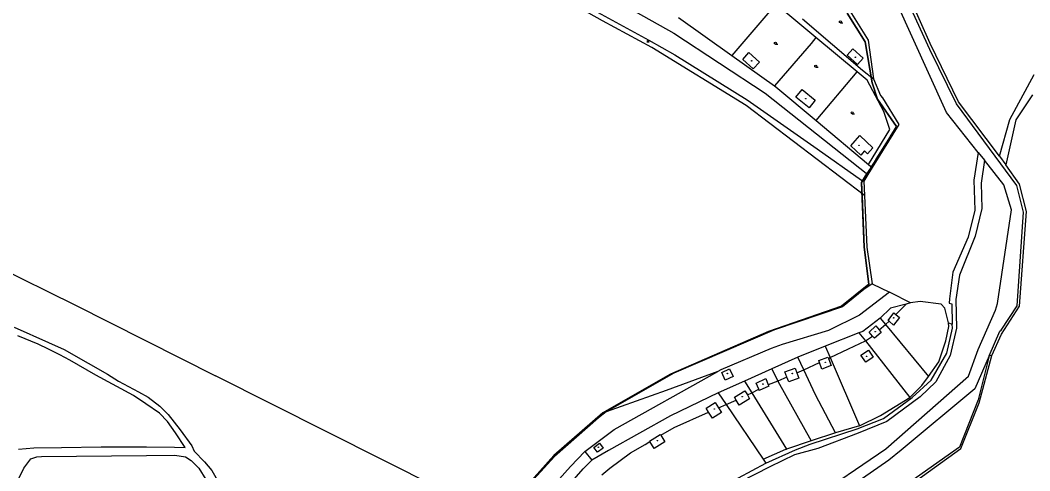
# Model space of a CAD drawing. Extents: x -598233 to -596890, y -1157848 to -1156431.
# Drawn here: x -597625.8 to -597254.7, y -1157150.7 to -1156985.2 of the extents above; entities that cross this region are included whole.
import ezdxf

# ---------------------------------------------------------------- set-up
doc = ezdxf.new("R2010")
doc.units = 0
for name, color, linetype in [('Level 11', 7, 'Continuous'), ('Level 36', 7, 'Continuous'), ('Level 39', 7, 'Continuous'), ('Level 51', 7, 'Continuous'), ('Level 52', 7, 'Continuous'), ('Vrstva 54', 7, 'Continuous'), ('Vrstva 60', 7, 'Continuous')]:
    doc.layers.add(name, color=color, linetype=linetype)

msp = doc.modelspace()

# ---------------------------------------------------------------- linework, layer by layer
at = {"layer": 'Level 11'}
for points in [[(-597627.99, -1157098.01), (-597615.37, -1157103.56), (-597609.66, -1157106.18), (-597600.85, -1157111.18), (-597593.7, -1157115.23), (-597589.65, -1157117.85), (-597582.35, -1157121.66), (-597578.78, -1157123.73), (-597574.49, -1157126.98), (-597571.4, -1157130), (-597567.03, -1157135.63), (-597562.75, -1157141.59), (-597561.79, -1157143.57), (-597557.98, -1157147.46), (-597555.36, -1157150.63), (-597553.38, -1157154.05)], [(-597626.4, -1157142.78), (-597620.77, -1157142.3), (-597610.61, -1157142.14), (-597596, -1157141.98), (-597579.41, -1157141.98), (-597569.1, -1157142.06), (-597565.13, -1157142.14), (-597568.7, -1157136.82), (-597571.64, -1157132.62), (-597574.57, -1157129.52), (-597579.57, -1157126.11), (-597584.1, -1157123.09), (-597597.99, -1157115.55), (-597607.51, -1157110.15), (-597611.16, -1157108.09), (-597615.37, -1157106.03), (-597619.18, -1157104.2), (-597626.64, -1157101.18)], [(-597631.07, -1157163.1), (-597624.4, -1157149.76), (-597621.86, -1157146.27), (-597619.64, -1157145.63), (-597617.9, -1157145.48), (-597579.32, -1157145.16), (-597569, -1157145), (-597565.03, -1157145.63), (-597562.97, -1157146.9), (-597560.11, -1157149.76), (-597557.57, -1157153.89)]]:
    msp.add_lwpolyline(points, dxfattribs=at)
at = {"layer": 'Level 36'}
for p, q in [((-597324.33, -1156986.215), (-597323.455, -1156986.215)), ((-597395.204, -1156993.363), (-597395.204, -1156992.613)), ((-597394.704, -1156993.363), (-597394.704, -1156992.613)), ((-597348.21, -1156994.055), (-597347.335, -1156994.055)), ((-597333.39, -1157002.485), (-597332.515, -1157002.485)), ((-597320.02, -1157019.585), (-597319.145, -1157019.585))]:
    msp.add_line(p, q, dxfattribs=at)
for centre in [(-597324.3301, -1156985.8399), (-597348.2101, -1156993.6799), (-597333.3901, -1157002.1099), (-597320.0201, -1157019.2099)]:
    msp.add_circle(centre, 0.375, dxfattribs=at)
at = {"layer": 'Level 39'}
for centre, radius in [((-597356.93, -1157000.14), 0.09), ((-597356.93, -1157000.14), 0.0398), ((-597318.78, -1156998.8), 0.09), ((-597318.78, -1156998.8), 0.0398), ((-597337.03, -1157014.03), 0.09), ((-597337.03, -1157014.03), 0.0398), ((-597317.4699, -1157031.15), 0.09), ((-597317.4699, -1157031.15), 0.0398), ((-597304.7199, -1157094.55), 0.09), ((-597304.7199, -1157094.55), 0.0398), ((-597311.53, -1157099.62), 0.09), ((-597311.53, -1157099.62), 0.0398), ((-597314.7, -1157108.68), 0.09), ((-597329.83, -1157110.9099), 0.09), ((-597329.83, -1157110.9099), 0.0398), ((-597314.7, -1157108.68), 0.0398), ((-597365.85, -1157115), 0.09), ((-597365.85, -1157115), 0.0398), ((-597342, -1157115), 0.09), ((-597342, -1157115), 0.0398), ((-597352.81, -1157118.9), 0.09), ((-597352.81, -1157118.9), 0.0398), ((-597360.4, -1157123.48), 0.09), ((-597360.4, -1157123.48), 0.0398), ((-597370.62, -1157128.05), 0.09), ((-597370.62, -1157128.05), 0.0398), ((-597413.27, -1157142.07), 0.09), ((-597413.27, -1157142.07), 0.0398), ((-597391.56, -1157139.64), 0.09), ((-597391.56, -1157139.64), 0.0398)]:
    msp.add_circle(centre, radius, dxfattribs=at)
at = {"layer": 'Level 51'}
for points in [[(-597411.76, -1156985.4699), (-597440.8, -1156969.08)], [(-597418.12, -1156971.58), (-597385.48, -1156989.98)], [(-597291.4, -1156995.9699), (-597301.58, -1156973.64)], [(-597421.7, -1156977.9099), (-597394.68, -1156992.55)], [(-597324.48, -1156975.83), (-597314.07, -1156992.58)], [(-597285.28, -1157019.14), (-597303.99, -1156978.12)], [(-597291.28, -1156993.76), (-597299.45, -1156975.52)], [(-597348.08, -1156979.28), (-597364.2199, -1156998.21)], [(-597333.36, -1156991.52), (-597348.08, -1156979.28)], [(-597393.57, -1156995.24), (-597411.76, -1156985.4699)], [(-597383.86, -1156984.2), (-597364.2199, -1156998.21)], [(-597338.28, -1156984.7), (-597316.2199, -1157003.55)], [(-597394.68, -1156992.55), (-597385.1599, -1156997.89)], [(-597385.48, -1156989.98), (-597351.92, -1157012.07)], [(-597333.36, -1156991.52), (-597335.05, -1156993.78)], [(-597318.19, -1157004.13), (-597333.36, -1156991.52)], [(-597314.07, -1156992.58), (-597312.2, -1157006.69)], [(-597359, -1157016.49), (-597393.57, -1156995.24)], [(-597335.05, -1156993.78), (-597348.58, -1157009.36)], [(-597281.6, -1157015.99), (-597291.4, -1156995.9699)], [(-597280.87, -1157015.15), (-597291.28, -1156993.76)], [(-597385.1599, -1156997.89), (-597358.56, -1157014.4699)], [(-597364.2199, -1156998.21), (-597348.58, -1157009.36)], [(-597333.27, -1157022.07), (-597318.19, -1157004.13)], [(-597314.5, -1157007.2), (-597318.19, -1157004.13)], [(-597316.2199, -1157003.55), (-597312.2, -1157006.69)], [(-597316.2199, -1157003.55), (-597312.2, -1157006.69)], [(-597308.35, -1157018.69), (-597314.5, -1157007.2)], [(-597312.2, -1157006.69), (-597309.54, -1157012.92)], [(-597261.99, -1157021.71), (-597253.14, -1157005.11)], [(-597351.92, -1157012.07), (-597314.2, -1157041.88)], [(-597351.92, -1157012.07), (-597314.2, -1157041.88)], [(-597348.58, -1157009.36), (-597348.06, -1157009.74)], [(-597348.06, -1157009.74), (-597333.27, -1157022.07)], [(-597358.56, -1157014.4699), (-597332.89, -1157032.43)], [(-597309.54, -1157012.92), (-597308.88, -1157013.74)], [(-597308.88, -1157013.74), (-597302.79, -1157023.53)], [(-597265.86, -1157035.12), (-597280.87, -1157015.15)], [(-597253.74, -1157012.63), (-597259.78, -1157021.82)], [(-597315.45, -1157049.55), (-597359, -1157016.49)], [(-597315.45, -1157049.55), (-597359, -1157016.49)], [(-597306.12, -1157025.4099), (-597308.35, -1157018.69)], [(-597273.69, -1157033.75), (-597285.28, -1157019.14)], [(-597259.46, -1157045.98), (-597281.6, -1157015.99)], [(-597333.27, -1157022.07), (-597313.94, -1157038.19)], [(-597265.86, -1157035.12), (-597261.99, -1157021.71)], [(-597259.78, -1157021.82), (-597263.4699, -1157038.33)], [(-597313.94, -1157038.19), (-597306.12, -1157025.4099)], [(-597302.79, -1157023.53), (-597312.61, -1157039.31)], [(-597332.89, -1157032.43), (-597316.57, -1157044.01)], [(-597273.69, -1157033.75), (-597275.32, -1157043.99)], [(-597273.69, -1157033.75), (-597271.4099, -1157036.62)], [(-597271.4099, -1157036.62), (-597272.63, -1157045.05)], [(-597264.2, -1157045.7), (-597271.4099, -1157036.62)], [(-597265.86, -1157035.12), (-597263.4699, -1157038.33)], [(-597312.61, -1157039.31), (-597314.2, -1157041.88)], [(-597313.94, -1157038.19), (-597312.61, -1157039.31)], [(-597313.94, -1157038.19), (-597312.61, -1157039.31)], [(-597258.45, -1157045.39), (-597263.4699, -1157038.33)], [(-597316.57, -1157044.01), (-597315.67, -1157044.4)], [(-597316.57, -1157044.01), (-597315.67, -1157044.4)], [(-597314.2, -1157041.88), (-597315.67, -1157044.4)], [(-597315.67, -1157044.4), (-597315.45, -1157049.55)], [(-597275.32, -1157043.99), (-597274.88, -1157054.99)], [(-597272.63, -1157045.05), (-597272.27, -1157054.39)], [(-597255.88, -1157055.49), (-597258.45, -1157045.39)], [(-597261.38, -1157054.85), (-597264.2, -1157045.7)], [(-597256.9699, -1157055.69), (-597259.46, -1157045.98)], [(-597315.45, -1157049.55), (-597314.56, -1157068.57)], [(-597274.88, -1157054.99), (-597277.39, -1157064.9)], [(-597272.27, -1157054.39), (-597274.8, -1157064.56)], [(-597266.54, -1157089.2199), (-597261.38, -1157054.85)], [(-597259.3, -1157090.1599), (-597256.9699, -1157055.69)], [(-597258.4699, -1157090.23), (-597255.88, -1157055.49)], [(-597277.39, -1157064.9), (-597283.02, -1157077.78)], [(-597274.8, -1157064.56), (-597280.59, -1157078.82)], [(-597314.56, -1157068.57), (-597312.68, -1157082.11)], [(-597635.13, -1157075.37), (-597605.65, -1157089.75)], [(-597283.02, -1157077.78), (-597284.24, -1157087.58)], [(-597280.59, -1157078.82), (-597281.85, -1157087.85)], [(-597312.68, -1157082.11), (-597315.74, -1157084.1599)], [(-597312.68, -1157082.11), (-597306.24, -1157085.09)], [(-597315.74, -1157084.1599), (-597323.58, -1157090.53)], [(-597306.24, -1157085.09), (-597317.28, -1157093.55)], [(-597305.74, -1157085.32), (-597306.24, -1157085.09)], [(-597298.52, -1157089.09), (-597305.74, -1157085.32)], [(-597605.65, -1157089.75), (-597553.94, -1157115.87)], [(-597300.09, -1157089.5), (-597305.9, -1157091.02)], [(-597300.09, -1157089.5), (-597303.95, -1157093.31)], [(-597298.52, -1157089.09), (-597300.09, -1157089.5)], [(-597294.98, -1157088.54), (-597298.52, -1157089.09)], [(-597287.27, -1157089.4699), (-597294.98, -1157088.54)], [(-597285.9099, -1157091.02), (-597287.27, -1157089.4699)], [(-597284.24, -1157087.58), (-597284.29, -1157089.2)], [(-597284.29, -1157089.2), (-597283.37, -1157089.37)], [(-597283.37, -1157089.37), (-597283.2, -1157096.87)], [(-597281.85, -1157087.85), (-597281.63, -1157098.38)], [(-597267.31, -1157091.69), (-597266.54, -1157089.2199)], [(-597323.58, -1157090.53), (-597348.55, -1157098.99)], [(-597317.28, -1157093.55), (-597328.68, -1157099.18)], [(-597305.9, -1157091.02), (-597309.7, -1157094.61)], [(-597284.63, -1157096.37), (-597285.9099, -1157091.02)], [(-597273.6599, -1157106.1599), (-597267.31, -1157091.69)], [(-597265.17, -1157099.01), (-597259.3, -1157090.1599)], [(-597265.13, -1157100.55), (-597258.4699, -1157090.23)], [(-597309.7, -1157094.61), (-597316.06, -1157099.51)], [(-597310.08, -1157098.9699), (-597307.79, -1157096.93)], [(-597309.7, -1157094.61), (-597307.79, -1157096.93)], [(-597307.79, -1157096.93), (-597306.44, -1157095.7199)], [(-597307.79, -1157096.93), (-597291.99, -1157116.1)], [(-597284.43, -1157097.69), (-597284.63, -1157096.37)], [(-597284.63, -1157096.37), (-597283.2, -1157096.87)], [(-597283.1599, -1157098.3), (-597283.2, -1157096.87)], [(-597348.55, -1157098.99), (-597385.53, -1157114.9099)], [(-597328.68, -1157099.18), (-597345.77, -1157104.3)], [(-597317.48, -1157100.08), (-597329.87, -1157104.98)], [(-597316.06, -1157099.51), (-597317.48, -1157100.08)], [(-597317.48, -1157100.08), (-597315.14, -1157103.04)], [(-597285.62, -1157102.96), (-597284.43, -1157097.69)], [(-597285.21, -1157107.57), (-597283.1599, -1157098.3)], [(-597281.63, -1157098.38), (-597283.95, -1157108.4099)], [(-597269.68, -1157108.51), (-597265.76, -1157099.48)], [(-597268.7, -1157108.43), (-597265.13, -1157100.55)], [(-597265.76, -1157099.48), (-597265.17, -1157099.01)], [(-597345.77, -1157104.3), (-597349.76, -1157105.81)], [(-597321.34, -1157105.87), (-597315.14, -1157103.04)], [(-597315.14, -1157103.04), (-597312.48, -1157101.2199)], [(-597315.14, -1157103.04), (-597298.77, -1157123.77)], [(-597288.08, -1157110.71), (-597285.62, -1157102.96)], [(-597349.76, -1157105.81), (-597368.28, -1157113.63)], [(-597329.87, -1157104.98), (-597339.94, -1157108.9699)], [(-597329.87, -1157104.98), (-597328.09, -1157109.13)], [(-597328.09, -1157109.13), (-597321.34, -1157105.87)], [(-597290.92, -1157117.49), (-597285.21, -1157107.57)], [(-597283.95, -1157108.4099), (-597289.23, -1157118.06)], [(-597277.2199, -1157115.92), (-597273.6599, -1157106.1599)], [(-597269.68, -1157108.51), (-597274.92, -1157120.59)], [(-597269.68, -1157108.51), (-597273.68, -1157124.64)], [(-597273.3, -1157125.7199), (-597268.7, -1157108.43)], [(-597268.7, -1157108.43), (-597269.68, -1157108.51)], [(-597339.94, -1157108.9699), (-597349.54, -1157113.27)], [(-597337.75, -1157113.64), (-597339.94, -1157108.9699)], [(-597337.75, -1157113.64), (-597332.01, -1157110.96)], [(-597328.7199, -1157109.43), (-597328.09, -1157109.13)], [(-597328.09, -1157109.13), (-597317.31, -1157134.21)], [(-597291.99, -1157116.1), (-597288.08, -1157110.71)], [(-597451.4699, -1157167.44), (-597553.94, -1157115.87)], [(-597385.53, -1157114.9099), (-597410.4099, -1157129.08)], [(-597407.44, -1157135.52), (-597369.33, -1157114.2199)], [(-597369.33, -1157114.2199), (-597388.38, -1157121.24)], [(-597368.28, -1157113.63), (-597369.33, -1157114.2199)], [(-597349.54, -1157113.27), (-597359.59, -1157117.76)], [(-597349.54, -1157113.27), (-597347.32, -1157117.79)], [(-597340.27, -1157114.73), (-597337.75, -1157113.64)], [(-597333.44, -1157122.87), (-597337.75, -1157113.64)], [(-597307.62, -1157142.71), (-597277.2199, -1157115.92)], [(-597359.59, -1157117.76), (-597369.18, -1157122.06)], [(-597359.59, -1157117.76), (-597356.9099, -1157122.09)], [(-597347.32, -1157117.79), (-597350.92, -1157119.17)], [(-597343.95, -1157116.33), (-597347.32, -1157117.79)], [(-597347.32, -1157117.79), (-597335.04, -1157139.77)], [(-597298.77, -1157123.77), (-597294.4099, -1157119.44)], [(-597297.9, -1157123.8), (-597290.92, -1157117.49)], [(-597289.23, -1157118.06), (-597295.05, -1157123.51)], [(-597294.4099, -1157119.44), (-597291.99, -1157116.1)], [(-597388.38, -1157121.24), (-597410.4099, -1157129.08)], [(-597369.18, -1157122.06), (-597386.7199, -1157130.53)], [(-597369.18, -1157122.06), (-597366.27, -1157126.36)], [(-597358.52, -1157122.88), (-597356.9099, -1157122.09)], [(-597356.9099, -1157122.09), (-597354.28, -1157120.8)], [(-597356.9099, -1157122.09), (-597344.14, -1157142.77)], [(-597326.17, -1157136.84), (-597333.44, -1157122.87)], [(-597274.92, -1157120.59), (-597301.92, -1157143.1599)], [(-597369.08, -1157127.6), (-597366.27, -1157126.36)], [(-597366.27, -1157126.36), (-597362.63, -1157124.77)], [(-597366.27, -1157126.36), (-597352.7, -1157146.4)], [(-597309.53, -1157130.45), (-597298.77, -1157123.77)], [(-597308.53, -1157131.52), (-597297.9, -1157123.8)], [(-597295.05, -1157123.51), (-597307.23, -1157132.6)], [(-597273.68, -1157124.64), (-597280.58, -1157142.06)], [(-597280.08, -1157142.54), (-597273.3, -1157125.7199)], [(-597410.4099, -1157129.08), (-597413.2199, -1157131.26)], [(-597386.7199, -1157130.53), (-597409.53, -1157143.24)], [(-597385.42, -1157134.77), (-597372.74, -1157129.2)], [(-597317.31, -1157134.21), (-597309.53, -1157130.45)], [(-597413.2199, -1157131.26), (-597429.35, -1157145.45)], [(-597317.31, -1157134.21), (-597326.17, -1157136.84)], [(-597318.12, -1157135.35), (-597308.53, -1157131.52)], [(-597307.23, -1157132.6), (-597317.76, -1157136.86)], [(-597418.24, -1157143.63), (-597407.44, -1157135.52)], [(-597390.36, -1157137.67), (-597385.42, -1157134.77)], [(-597335.38, -1157140.98), (-597318.12, -1157135.35)], [(-597326.17, -1157136.84), (-597335.04, -1157139.77)], [(-597317.76, -1157136.86), (-597332.61, -1157142.49)], [(-597401.4099, -1157144.15), (-597396.11, -1157141.04)], [(-597396.11, -1157141.04), (-597394.32, -1157139.99)], [(-597335.04, -1157139.77), (-597344.14, -1157142.77)], [(-597340.77, -1157143), (-597335.38, -1157140.98)], [(-597429.35, -1157145.45), (-597447.21, -1157165)], [(-597418.24, -1157143.63), (-597423.52, -1157149.12)], [(-597418.24, -1157143.63), (-597415.63, -1157146.84)], [(-597409.53, -1157143.24), (-597415.63, -1157146.84)], [(-597409.05, -1157149.79), (-597401.4099, -1157144.15)], [(-597352.7, -1157146.4), (-597344.34, -1157142.83)], [(-597351.68, -1157147.87), (-597340.77, -1157143)], [(-597341.1599, -1157144.88), (-597350.21, -1157149.23)], [(-597344.34, -1157142.83), (-597344.14, -1157142.77)], [(-597332.61, -1157142.49), (-597341.1599, -1157144.88)], [(-597335.69, -1157161.8), (-597307.62, -1157142.71)], [(-597301.92, -1157143.1599), (-597306.4699, -1157146.79)], [(-597280.58, -1157142.06), (-597300.53, -1157156.09)], [(-597299.44, -1157156.48), (-597280.08, -1157142.54)], [(-597423.52, -1157149.12), (-597465.55, -1157196.21)], [(-597418.8, -1157149.98), (-597415.63, -1157146.84)], [(-597350.21, -1157149.23), (-597367.08, -1157157.85)], [(-597366.78, -1157156.03), (-597351.68, -1157147.87)], [(-597352.7, -1157146.4), (-597351.68, -1157147.87)], [(-597306.4699, -1157146.79), (-597328.71, -1157162.24)], [(-597434.4099, -1157167.88), (-597418.8, -1157149.98)], [(-597412.01, -1157152.2), (-597409.05, -1157149.79)]]:
    msp.add_lwpolyline(points, dxfattribs=at)
at = {"layer": 'Level 52'}
for points in [[(-597360.23, -1156999.61), (-597357.96, -1156997.08)], [(-597357.96, -1156997.08), (-597354.08, -1157000.57)], [(-597321.84, -1156998.04), (-597319.75, -1156995.74)], [(-597319.75, -1156995.74), (-597315.94, -1156999.2)], [(-597356.35, -1157003.09), (-597360.23, -1156999.61)], [(-597354.08, -1157000.57), (-597356.35, -1157003.09)], [(-597318.03, -1157001.5), (-597321.84, -1156998.04)], [(-597315.94, -1156999.2), (-597318.03, -1157001.5)], [(-597340.68, -1157013.45), (-597338.39, -1157010.6599)], [(-597338.39, -1157010.6599), (-597333.56, -1157014.64)], [(-597335.85, -1157017.42), (-597340.68, -1157013.45)], [(-597333.56, -1157014.64), (-597335.85, -1157017.42)], [(-597320.54, -1157031.42), (-597318.9099, -1157029.56)], [(-597318.9099, -1157029.56), (-597317.18, -1157027.54)], [(-597317.18, -1157027.54), (-597312.43, -1157032.1)], [(-597316.75, -1157034.73), (-597320.54, -1157031.42)], [(-597315.43, -1157033.15), (-597316.75, -1157034.73)], [(-597314.3, -1157034.33), (-597315.43, -1157033.15)], [(-597312.43, -1157032.1), (-597314.3, -1157034.33)], [(-597306.71, -1157095.46), (-597304.67, -1157092.74)], [(-597304.67, -1157092.74), (-597303.95, -1157093.31)], [(-597303.95, -1157093.31), (-597302.58, -1157094.38)], [(-597306.44, -1157095.7199), (-597306.71, -1157095.46)], [(-597304.77, -1157097.28), (-597306.44, -1157095.7199)], [(-597302.58, -1157094.38), (-597304.77, -1157097.28)], [(-597313.8, -1157099.76), (-597311.28, -1157097.51)], [(-597312.48, -1157101.2199), (-597313.8, -1157099.76)], [(-597309.28, -1157099.94), (-597311.78, -1157101.99)], [(-597311.28, -1157097.51), (-597310.08, -1157098.9699)], [(-597310.08, -1157098.9699), (-597309.28, -1157099.94)], [(-597311.78, -1157101.99), (-597312.48, -1157101.2199)], [(-597316.79, -1157108.2), (-597314.04, -1157106.36), (-597312.25, -1157109.03), (-597315, -1157110.87), (-597316.79, -1157108.2)], [(-597332.28, -1157110.27), (-597328.9, -1157108.9699)], [(-597332.01, -1157110.96), (-597332.28, -1157110.27)], [(-597331.08, -1157113.38), (-597332.01, -1157110.96)], [(-597327.7, -1157112.08), (-597331.08, -1157113.38)], [(-597328.9, -1157108.9699), (-597328.7199, -1157109.43)], [(-597328.7199, -1157109.43), (-597327.7, -1157112.08)], [(-597367.94, -1157114.58), (-597365.04, -1157113.3)], [(-597366.69, -1157117.4099), (-597367.94, -1157114.58)], [(-597365.04, -1157113.3), (-597363.78, -1157116.12)], [(-597344.68, -1157114.38), (-597340.93, -1157112.98)], [(-597343.95, -1157116.33), (-597344.68, -1157114.38)], [(-597340.93, -1157112.98), (-597340.27, -1157114.73)], [(-597340.27, -1157114.73), (-597339.54, -1157116.69)], [(-597363.78, -1157116.12), (-597366.69, -1157117.4099)], [(-597355.24, -1157118.54), (-597351.77, -1157116.84)], [(-597354.28, -1157120.8), (-597355.24, -1157118.54)], [(-597350.67, -1157119.64), (-597354.12, -1157121.2)], [(-597351.77, -1157116.84), (-597350.92, -1157119.17)], [(-597350.92, -1157119.17), (-597350.67, -1157119.64)], [(-597343.29, -1157118.09), (-597343.95, -1157116.33)], [(-597339.54, -1157116.69), (-597343.29, -1157118.09)], [(-597363.27, -1157123.68), (-597359.38, -1157121.4099)], [(-597359.38, -1157121.4099), (-597358.52, -1157122.88)], [(-597358.52, -1157122.88), (-597357.67, -1157124.34)], [(-597354.12, -1157121.2), (-597354.28, -1157120.8)], [(-597373.65, -1157127.76), (-597370.31, -1157125.65)], [(-597370.31, -1157125.65), (-597369.08, -1157127.6)], [(-597362.63, -1157124.77), (-597363.27, -1157123.68)], [(-597361.56, -1157126.61), (-597362.63, -1157124.77)], [(-597357.67, -1157124.34), (-597361.56, -1157126.61)], [(-597372.74, -1157129.2), (-597373.65, -1157127.76)], [(-597371.37, -1157131.37), (-597372.74, -1157129.2)], [(-597368.04, -1157129.26), (-597371.37, -1157131.37)], [(-597369.08, -1157127.6), (-597368.04, -1157129.26)], [(-597394.43, -1157139.82), (-597390.53, -1157137.38)], [(-597390.53, -1157137.38), (-597390.36, -1157137.67)], [(-597390.36, -1157137.67), (-597388.83, -1157140.1)], [(-597414.93, -1157142.12), (-597412.8, -1157140.54)], [(-597412.8, -1157140.54), (-597411.45, -1157142.36)], [(-597394.32, -1157139.99), (-597394.43, -1157139.82)], [(-597392.73, -1157142.54), (-597394.32, -1157139.99)], [(-597388.83, -1157140.1), (-597392.73, -1157142.54)], [(-597413.59, -1157143.94), (-597414.93, -1157142.12)], [(-597411.45, -1157142.36), (-597413.59, -1157143.94)]]:
    msp.add_lwpolyline(points, dxfattribs=at)
at = {"layer": 'Vrstva 54'}
for p, q in [((-597321.82, -1156982.66), (-597315.16, -1156993.14)), ((-597315.16, -1156993.14), (-597312.61, -1157008.25)), ((-597312.61, -1157008.25), (-597310.64, -1157014.28)), ((-597310.64, -1157014.28), (-597303.64, -1157024.31)), ((-597304.81, -1157026.14), (-597305.61, -1157027.44)), ((-597303.64, -1157024.31), (-597304.81, -1157026.14)), ((-597306.57, -1157028.96), (-597308.22, -1157031.59)), ((-597305.61, -1157027.44), (-597306.57, -1157028.96)), ((-597309.44, -1157033.52), (-597310.56, -1157035.31)), ((-597308.22, -1157031.59), (-597309.44, -1157033.52)), ((-597311.84, -1157037.35), (-597313.01, -1157039.2)), ((-597310.56, -1157035.31), (-597311.84, -1157037.35)), ((-597313.54, -1157040.04), (-597315.03, -1157042.41)), ((-597313.01, -1157039.2), (-597313.54, -1157040.04)), ((-597315.03, -1157042.41), (-597316.57, -1157044.86)), ((-597316.57, -1157044.86), (-597316.36, -1157049.69)), ((-597316.36, -1157049.69), (-597315.54, -1157068.55)), ((-597315.54, -1157068.55), (-597313.81, -1157082.16)), ((-597313.81, -1157082.16), (-597323.95, -1157090.2)), ((-597323.95, -1157090.2), (-597350.78, -1157099.58)), ((-597350.78, -1157099.58), (-597386.77, -1157115.26)), ((-597386.77, -1157115.26), (-597398.16, -1157121.72)), ((-597398.16, -1157121.72), (-597411.66, -1157129.43)), ((-597411.66, -1157129.43), (-597429.64, -1157145.11)), ((-597429.64, -1157145.11), (-597450.24, -1157168.12))]:
    msp.add_line(p, q, dxfattribs=at)
at = {"layer": 'Vrstva 60'}
for points in [[(-597321.82, -1156982.66), (-597315.16, -1156993.14), (-597312.61, -1157008.25), (-597310.64, -1157014.28), (-597303.64, -1157024.31), (-597304.81, -1157026.14), (-597305.61, -1157027.44), (-597306.57, -1157028.96), (-597308.22, -1157031.59), (-597309.44, -1157033.52), (-597310.56, -1157035.31), (-597311.84, -1157037.35), (-597313.01, -1157039.2), (-597313.54, -1157040.04), (-597315.03, -1157042.41), (-597316.57, -1157044.86), (-597315.54, -1157068.55), (-597313.81, -1157082.16), (-597323.95, -1157090.2), (-597350.78, -1157099.58), (-597386.77, -1157115.26), (-597398.16, -1157121.72), (-597411.66, -1157129.43), (-597429.64, -1157145.11), (-597450.24, -1157168.12)], [(-597450.24, -1157168.12), (-597429.64, -1157145.11), (-597411.66, -1157129.43), (-597398.16, -1157121.72), (-597386.77, -1157115.26), (-597350.78, -1157099.58), (-597323.95, -1157090.2), (-597313.81, -1157082.16), (-597315.54, -1157068.55), (-597316.57, -1157044.86), (-597315.03, -1157042.41), (-597313.54, -1157040.04), (-597313.01, -1157039.2), (-597311.84, -1157037.35), (-597310.56, -1157035.31), (-597309.44, -1157033.52), (-597308.22, -1157031.59), (-597306.57, -1157028.96), (-597305.61, -1157027.44), (-597304.81, -1157026.14), (-597303.64, -1157024.31), (-597310.64, -1157014.28), (-597312.61, -1157008.25), (-597315.16, -1156993.14), (-597321.82, -1156982.66)]]:
    msp.add_lwpolyline(points, dxfattribs=at)

doc.saveas('drawing.dxf')
